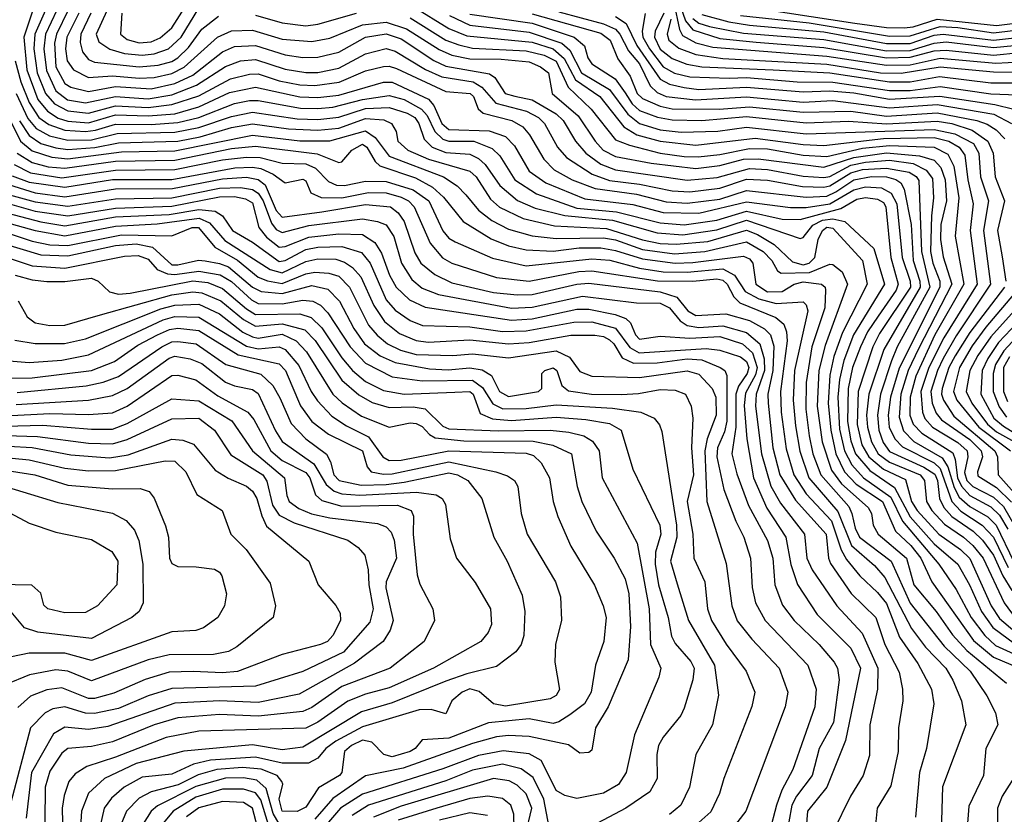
# Model space of a CAD drawing. Extents: x 501367 to 657802, y 482273 to 547541.
# Tile 585 of 656: x 604823 to 608131, y 520004 to 522673. Entities that reach past the tile are written whole.
import ezdxf

# ---------------------------------------------------------------- set-up
doc = ezdxf.new("R2010")
doc.units = 0

msp = doc.modelspace()

# ---------------------------------------------------------------- linework, layer by layer
at = {"layer": '0CON20XD'}
for points in [[(605158, 522795), (605080.5, 522625), (605089.2, 522599.2), (605125.7, 522574.3), (605175, 522560.2), (605235, 522553.7), (605275, 522558.2), (605323.6, 522575), (605365.9, 522614.1), (605425, 522711.7)], [(607023.6, 522773.6), (607059.4, 522669.4), (607085, 522638.8), (607175, 522609.7), (607297.3, 522597.3), (607525, 522580.1), (607735, 522545.3), (607815, 522547), (607895, 522568.5), (607935, 522571.5), (608095, 522554.7), (608183.2, 522563.2)], [(605166.7, 522695), (605161.9, 522625), (605185, 522607.2), (605225, 522595.9), (605265, 522599.3), (605295, 522612.9), (605335, 522645.6), (605404, 522756)], [(604868.1, 522705), (604836.9, 522615), (604847.1, 522505), (604884.7, 522405), (604916.6, 522366.6), (604952.9, 522342.9), (604985, 522332.1), (605055, 522326.8), (605145, 522353.5), (605255, 522350.1), (605345, 522357.5), (605425, 522380.5), (605528.5, 522428.5), (605615, 522447), (605765, 522413.8), (605825, 522411.7), (605895, 522420.3), (606045, 522463.9), (606075, 522463.2), (606196.6, 522406.6), (606214.9, 522384.9), (606240.9, 522325), (606264.9, 522304.9), (606400.1, 522300.1), (606455, 522280.9), (606485, 522250), (606535, 522164.8), (606590.5, 522125), (606721.7, 522071.7), (606883, 522053), (606985, 522025.7), (607105, 522023), (607265, 522061.7), (607412.1, 522042), (607465, 522042.4), (607545.2, 522054.8), (607625, 522102.2), (607665, 522112.2), (607718.2, 522108.2), (607751.1, 522091.1), (607770.2, 522055), (607787.2, 521875), (607814.5, 521795), (607815.3, 521775.3), (607711.2, 521618.8), (607688.8, 521575), (607639.8, 521425), (607636.8, 521313.2), (607652.3, 521245), (607675.3, 521205.3), (607725, 521163.3), (607799.2, 521129.2), (607819.1, 521055), (607838.5, 521025), (607910.4, 520945), (607983.8, 520893.8), (608015, 520863.8), (608087.2, 520705), (608115, 520662.5), (608255, 520542.9)], [(604910.6, 522705), (604874.7, 522625), (604870.6, 522575), (604882, 522495), (604910.1, 522425), (604940.9, 522390.9), (604985, 522367.3), (605055, 522358.9), (605145, 522384.2), (605255, 522378.8), (605335, 522388), (605425, 522417.4), (605531.2, 522475), (605595, 522490.8), (605625, 522491.1), (605695, 522468.3), (605765, 522454.9), (605815, 522451.9), (605896.1, 522463.9), (605985, 522501), (606045, 522515.7), (606065, 522517.1), (606089.1, 522509.1), (606255, 522431.8), (606336.4, 522425), (606347.8, 522415), (606363.8, 522373.8), (606379.8, 522359.8), (606476.9, 522335), (606513.2, 522313.2), (606536.1, 522286.1), (606583.7, 522205), (606618.5, 522168.5), (606678.8, 522135), (606756.2, 522106.2), (606895, 522087.6), (606995, 522062), (607065, 522056.8), (607175, 522070.5), (607265, 522099.1), (607465, 522077.7), (607535, 522080.9), (607564.4, 522095), (607625, 522135.4), (607685, 522147), (607735, 522145.4), (607766.8, 522136.8), (607783.6, 522125), (607793.9, 522103.9), (607817.9, 521985), (607824.6, 521865), (607847.6, 521795), (607848.4, 521775), (607726.4, 521565), (607675.9, 521415), (607668.3, 521345), (607671.8, 521305), (607684.4, 521255), (607706.6, 521215), (607745, 521186.9), (607848.5, 521145), (607862.2, 521125), (607869.7, 521055), (607887.8, 521025), (607929.4, 520979.4), (607993.2, 520935), (608025, 520907.5), (608059.8, 520865), (608130.1, 520715), (608170.3, 520660.3)], [(604948.7, 522705), (604910.5, 522625), (604904.1, 522575.9), (604913.1, 522503.1), (604945, 522434.3), (604984, 522404), (605045, 522394.2), (605145, 522414.8), (605255, 522407.6), (605335, 522421.2), (605416.9, 522453.1), (605515, 522516.2), (605565.3, 522534.7), (605615, 522539.2), (605715, 522507), (605785, 522496.1), (605825, 522496.5), (605895, 522510), (605985, 522558.9), (606055, 522576.5), (606085, 522567.1), (606186.5, 522506.5), (606241.2, 522481.2), (606347.1, 522465), (606376.2, 522446.2), (606423, 522393), (606525.6, 522365.6), (606566, 522345), (606585.9, 522325), (606630, 522245), (606659.9, 522209.9), (606746.2, 522155), (606805, 522132.9), (606905, 522121.4), (607015, 522098.9), (607075, 522095.1), (607175, 522107.4), (607265, 522137.3), (607335, 522133.9), (607453.2, 522113.2), (607525, 522111.1), (607545, 522115.2), (607615, 522158.8), (607655, 522169.8), (607735, 522174.9), (607811.3, 522161.3), (607835, 522147.1), (607843.6, 522133.6), (607852.9, 521895), (607880.1, 521775), (607771.4, 521575), (607752.1, 521527.8), (607714.7, 521415), (607704.7, 521345), (607709.3, 521295), (607723.7, 521253.7), (607745, 521222.9), (607860.6, 521170.6), (607897.2, 521147.2), (607906.6, 521125), (607913.4, 521065), (607927.5, 521035), (607954.8, 521004.8), (608026.5, 520955), (608058.1, 520925), (608094.5, 520874.5), (608125.5, 520805.5), (608156.1, 520756.1)], [(604986.8, 522705), (604946.9, 522625), (604940.5, 522595), (604944.9, 522515), (604975, 522459.5), (604995, 522446.6), (605055, 522431.7), (605145, 522448.8), (605265, 522441.5), (605345, 522459.2), (605405, 522486.9), (605504.9, 522565.1), (605545, 522583), (605615, 522587.1), (605714.8, 522555.2), (605775, 522546.4), (605825, 522546.9), (605895, 522564.6), (605985, 522614.9), (606055, 522625.9), (606105, 522608.7), (606215, 522536.7), (606255, 522517.4), (606402, 522492), (606419.6, 522479.6), (606454.7, 522425), (606486.9, 522416.9), (606545, 522403.8), (606625, 522357.5), (606648.7, 522335), (606690.2, 522265), (606724.9, 522224.9), (606775, 522188.2), (606825, 522169.5), (607065, 522134.3), (607166.2, 522143.8), (607275, 522173), (607335, 522169.9), (607455, 522148.1), (607525, 522143.3), (607545, 522147), (607615, 522184.3), (607665, 522195.3), (607745, 522201.2), (607825, 522190.4), (607868.3, 522168.3), (607890, 522140), (607893, 522075), (607885.7, 522014.3), (607883.3, 521895), (607891.2, 521855), (607913.8, 521795), (607914.4, 521775), (607777.7, 521502.3), (607748.9, 521405), (607741.1, 521345), (607744.6, 521304.6), (607763.6, 521265), (607788.8, 521238.8), (607895, 521185.4), (607915, 521166), (607954.5, 521054.5), (607985, 521022.5), (608056.8, 520975), (608095, 520935.7), (608143.6, 520833.5)], [(606145, 522717.4), (606265, 522644), (606325, 522619.5), (606545, 522597.6), (606615.9, 522575.9), (606652.8, 522542.8), (606690.9, 522470.9), (606772.2, 522415), (606853.2, 522313.2), (606896.3, 522286.3), (606975, 522265.3), (607095, 522252.3), (607294.2, 522275.8), (607455, 522253.8), (607525, 522250.8), (607725, 522274.8), (607895, 522277.3), (607945, 522265.2), (607979, 522245), (607998.3, 522218.3), (608008.1, 522135), (608026.7, 522055), (608015.8, 521965), (608039.1, 521785), (607927.8, 521605), (607877.2, 521505), (607850.8, 521425), (607855.6, 521355.6), (607864.3, 521334.3), (607889.4, 521305), (607975, 521253.2), (608006.6, 521225), (608008.8, 521205), (607997.1, 521152.9), (608005.2, 521125.2), (608025, 521105.3), (608095, 521069.9), (608128.3, 521038.3), (608292.3, 520752.3)], [(606635, 522699.9), (606785, 522659.9), (606825, 522641.8), (606839.6, 522625), (606868.4, 522568.4), (606905, 522524.5), (606941.3, 522451.3), (606965, 522428.3), (606995, 522415.7), (607093.9, 522403.9), (607265, 522414.4), (607455, 522396.5), (607555, 522401.7), (607745, 522377.6), (607905, 522388.6), (608095.7, 522355.7), (608154.7, 522324.7)], [(607020.4, 522730.4), (607040, 522640), (607050.4, 522620.4), (607095, 522595.5), (607151.2, 522581.2), (607535, 522551.3), (607735, 522520.1), (607815, 522522.2), (607915, 522543.9), (608102.2, 522527.8), (608185, 522532.3)], [(607255, 522718.5), (607628.7, 522661.3), (607735, 522646.6), (607793.9, 522646.1), (607825, 522649.4), (607905, 522674.9), (608105, 522653.4), (608265, 522674)], [(605022.6, 522695), (604981.3, 522615), (604977.6, 522575), (604982.5, 522535), (605004.2, 522505), (605055, 522479.3), (605135.3, 522484.7), (605225, 522476.8), (605275, 522479.7), (605335, 522492.3), (605376.2, 522513.8), (605488.4, 522615), (605535, 522636.4), (605605, 522637.9), (605705, 522607.4), (605805, 522600.4), (605865, 522610.9), (605975, 522656), (606055, 522664.7), (606122.9, 522642.8), (606232.8, 522572.8), (606275, 522554), (606335, 522541.5), (606441.1, 522541.1), (606535, 522531.4), (606573.1, 522515), (606599.7, 522495), (606611.9, 522425), (606699.9, 522349.9), (606756.1, 522265), (606783.3, 522235), (606825, 522213.5), (606945, 522191.6), (607095, 522173), (607175, 522183.2), (607255, 522204.9), (607303.5, 522206.5), (607525, 522177.5), (607625, 522210.8), (607735, 522226.5), (607846.5, 522216.5), (607895, 522201.9), (607917.4, 522177.4), (607932.4, 522135), (607937, 522065), (607917.7, 521985), (607916.2, 521935), (607925, 521876.4), (607954.3, 521785), (607842.3, 521567.7), (607808.4, 521495), (607783, 521415), (607777.8, 521337.8), (607792.6, 521292.6), (607826.7, 521256.7), (607922.2, 521202.2), (607941.6, 521171.6), (607962.2, 521102.2), (607979.6, 521069.6), (608015, 521038.6), (608075, 521003.4), (608103.9, 520975), (608162.5, 520852.5)], [(605062.5, 522695), (605028.6, 522625), (605026.5, 522596.5), (605034.8, 522565), (605055, 522539.4), (605075, 522531.1), (605225, 522514.5), (605289.1, 522520.9), (605335, 522533.4), (605355, 522545.4), (605390, 522580), (605435, 522641.2), (605491.3, 522685)], [(605615, 522688.1), (605705, 522662.4), (605785, 522653.2), (605825, 522658.8), (605955, 522695.5)], [(606135, 522679.1), (606254.7, 522604.7), (606298.6, 522588.6), (606345, 522578.2), (606525, 522569), (606585, 522554.4), (606625, 522534.1), (606666.2, 522446.2), (606743.2, 522373.2), (606825, 522270), (606871.5, 522251.5), (606975, 522225.5), (607055, 522213.4), (607102.8, 522212.8), (607175, 522220.3), (607275, 522240.9), (607335, 522239.2), (607455, 522217.8), (607535, 522213.8), (607655, 522242.3), (607745, 522251.2), (607895, 522245.6), (607941.3, 522221.3), (607960.8, 522180.8), (607978.1, 522075), (607965.7, 521945.7), (607994.7, 521785), (607897.8, 521615), (607834.1, 521475.9), (607814.6, 521405), (607813.9, 521345), (607825.1, 521315.1), (607854.3, 521284.3), (607958.1, 521218.1), (607966.2, 521196.2), (607973.1, 521135), (607986.5, 521106.5), (608015, 521075.5), (608085, 521037.5), (608115, 521008.7), (608142.5, 520962.5)], [(606267.1, 522687.1), (606335, 522654.9), (606535, 522631.9), (606644.9, 522594.9), (606671.4, 522571.4), (606711, 522495), (606805, 522439), (606866, 522356), (606905, 522324.5), (606975, 522303.9), (607045, 522295.3), (607169, 522299), (607265, 522312.4), (607465, 522289.5), (607895, 522304.9), (607965, 522290.4), (608027.3, 522257.3), (608045.4, 522225), (608050.8, 522145), (608078, 522065), (608061.1, 521965), (608084.9, 521785), (607968.7, 521611.3), (607925.6, 521535.6), (607906.1, 521495), (607884.2, 521425), (607888, 521385), (607901.8, 521351.8), (607919.6, 521329.6), (608015, 521263.6), (608052.9, 521225), (608057.4, 521205), (608040.5, 521155), (608041.7, 521141.7), (608105, 521101.6), (608155, 521053.3)], [(606335, 522692.1), (606545, 522661.7), (606686.1, 522615), (606721.1, 522585), (606732.3, 522545), (606745, 522525.2), (606824.2, 522474.2), (606857.1, 522427.1), (606880.8, 522390.8), (606905, 522368.2), (606966.2, 522346.2), (607015, 522337), (607115, 522334.5), (607265, 522347.9), (607465, 522327.1), (607607, 522333), (607735, 522323.4), (607905, 522332.3), (607955, 522324.5), (608022.4, 522302.4), (608075.5, 522265.5), (608093.6, 522225), (608100.5, 522145), (608131.3, 522065), (608108.3, 521965), (608123.5, 521876.5), (608135.4, 521795)], [(606545, 522693.5), (606775, 522628.3), (606807.1, 522605), (606832.1, 522542.1), (606873.9, 522483.9), (606897.7, 522425), (606915, 522408.4), (606975, 522382.4), (607015, 522373.8), (607173.1, 522373.1), (607275, 522381.1), (607455, 522362.4), (607615, 522365.6), (607735, 522349.4), (607905, 522360.4), (608038, 522335), (608072.7, 522322.7), (608103.1, 522303.1), (608132.6, 522272.6)], [(606824.5, 522684.4), (606860.1, 522660.1), (606896.2, 522586.2), (606975, 522474.1), (607006.5, 522456.5), (607055, 522445.1), (607105, 522439.4), (607265, 522446.7), (607455, 522430.6), (607545, 522434.3), (607625, 522427.2), (607745, 522406.1), (607913.8, 522416.2), (608098.6, 522388.6), (608163.3, 522373.3)], [(606924.2, 522694.2), (606914.2, 522635), (606916.7, 522615), (606939.3, 522575), (606985.4, 522515.3), (607023.5, 522493.5), (607075, 522481.4), (607206.5, 522476.5), (607265, 522478.6), (607435, 522464.4), (607555, 522463.4), (607745, 522435.1), (607815, 522435.2), (607915, 522448.6), (608085.7, 522424.3), (608175, 522420.6)], [(606987.3, 522695), (606958.2, 522635), (606955.5, 522615), (606975, 522574.6), (607015, 522543.5), (607064.4, 522524.4), (607114.7, 522514.7), (607354.5, 522504.5), (607545, 522494.3), (607745, 522464.5), (607815, 522465.1), (607912.6, 522482.6), (608085, 522461.5), (608175, 522461.2)], [(607010.1, 522675), (606998.2, 522625), (607004.3, 522605), (607037.5, 522577.5), (607095, 522556.8), (607185, 522543.1), (607535, 522523.5), (607715, 522495.3), (607784, 522494), (607915, 522514.5), (608095, 522497.9), (608195, 522496.7)], [(607085, 522677.3), (607105, 522661.4), (607140.4, 522650.4), (607255, 522628.1), (607525, 522607.2), (607735, 522569.1), (607815, 522570.1), (607895, 522594.9), (607935, 522598.9), (608095, 522579.8), (608222.7, 522592.7)], [(607115, 522691.2), (607205.7, 522665.7), (607274.4, 522654.4), (607525, 522632.1), (607735, 522593.4), (607815, 522593.9), (607895, 522621.4), (607925, 522625.2), (608095, 522604.3), (608255, 522622.4)], [(607245, 522687.5), (607475, 522662.7), (607745, 522618.1), (607815, 522618.9), (607915, 522650), (607975, 522647.1), (608095, 522628.9), (608255, 522647.8)], [(604808.7, 522535), (604827.8, 522465), (604855.2, 522395.2), (604887.7, 522345), (604921, 522321), (604975, 522301.9), (605045, 522297.7), (605077.7, 522302.3), (605145, 522322.2), (605265, 522321), (605355, 522327.6), (605425, 522344.4), (605545, 522391.8), (605595, 522401.5), (605625, 522402.4), (605766.4, 522376.4), (605825.1, 522374.9), (605875, 522379.2), (605974.9, 522404.9), (606065, 522418.9), (606115, 522404.9), (606173.1, 522373.1), (606191.9, 522351.9), (606217.9, 522297.9), (606245, 522272.1), (606265, 522264.9), (606348.9, 522265), (606410.8, 522240.8), (606436.4, 522216.4), (606486.6, 522135), (606558.9, 522088.9), (606695, 522040.8), (606827.9, 522027.9), (606975, 521990.7), (607055, 521984.4), (607165, 522000.2), (607265, 522030.3), (607385, 522003), (607445, 522002), (607581.3, 522038.7), (607635, 522070.7), (607665, 522075.6), (607705, 522070.2), (607725, 522058.8), (607732.3, 522045), (607749.2, 521875), (607774.2, 521785), (607767.3, 521765), (607707.1, 521677.1), (607671.7, 521625), (607648.1, 521575), (607621.1, 521505), (607606.7, 521435), (607604, 521324), (607615, 521259.1), (607630.9, 521215), (607678.9, 521158.9), (607762, 521102), (607815, 521003.5), (607895, 520912.8), (607974.2, 520845), (608013.9, 520775), (608053.8, 520685), (608091.9, 520631.9), (608263.8, 520505)], [(604755.8, 522405.8), (604826.3, 522265), (604865, 522232.9), (604931.5, 522211.5), (604985, 522206.5), (605165, 522229.7), (605345, 522233.2), (605605, 522285.3), (605765, 522266.9), (605865, 522266.3), (605985, 522300.2), (606017.7, 522277.7), (606064.6, 522214.6), (606247.4, 522145), (606293.2, 522115), (606321.5, 522085), (606364.1, 522034.1), (606409.1, 521999.1), (606465, 521970), (606545, 521947.1), (606625, 521938.4), (606785, 521940.8), (606825, 521933.7), (606915, 521901.9), (607022.6, 521887.4), (607125, 521894.6), (607265, 521927.1), (607320.8, 521895), (607349.7, 521865), (607369.5, 521829.5), (607381.8, 521821.8), (607476.1, 521823.9), (607545, 521852.5), (607555, 521850.7), (607586.1, 521826.1), (607604.1, 521785), (607528.8, 521578.8), (607507.7, 521495), (607502.6, 521375), (607519.2, 521255), (607550.2, 521160.2), (607583.8, 521113.8), (607673.2, 521035), (607685.2, 521015), (607690.6, 520975), (607707.1, 520945), (607802.3, 520865), (607826.4, 520775), (607901.7, 520685), (607956.7, 520606.7), (608004.8, 520555), (608138.1, 520445)], [(604812, 522425), (604851, 522341), (604878.3, 522308.3), (604923.4, 522283.4), (604985, 522268.7), (605065, 522270.2), (605150.8, 522290.8), (605345, 522295.1), (605425, 522311.4), (605535, 522348.2), (605605, 522362.2), (605755, 522340.6), (605825, 522338.5), (605895, 522345.6), (605985, 522374.9), (606065, 522378.3), (606125, 522359.8), (606150.3, 522345), (606163.7, 522325), (606181.8, 522271.8), (606209.1, 522245), (606255, 522227.5), (606335, 522221.5), (606365, 522206.8), (606386.9, 522186.9), (606436.5, 522116.5), (606496.1, 522066.1), (606555, 522040.4), (606654.4, 522015.6), (606815, 521999.8), (606965, 521957.2), (607050.6, 521950.6), (607165, 521967.3), (607265, 521999.5), (607445, 521938.2), (607455, 521941.2), (607487.4, 521982.7), (607520.4, 521999.6), (607554.9, 522004.9), (607595.1, 521995.1), (607692.8, 521905), (607728, 521785), (607624.6, 521615.3), (607591.7, 521528.3), (607577.7, 521465), (607572.1, 521405), (607577.7, 521297.7), (607593.5, 521225), (607618.2, 521178.2), (607657.4, 521135), (607749.9, 521069.9), (607788.6, 520988.6), (607910.7, 520845), (607968.9, 520758.9), (608019.8, 520665), (608065.1, 520605), (608101.6, 520571.6), (608175, 520537.3)], [(604823.2, 522333.2), (604855, 522284), (604895, 522257.5), (604945, 522242.6), (604985, 522237.7), (605076.1, 522243.9), (605155, 522259.8), (605355, 522265.5), (605429.7, 522280.3), (605535, 522311.3), (605605, 522323), (605726.8, 522306.8), (605825, 522302.2), (605895, 522308.9), (605985, 522341.6), (606047.1, 522337), (606072, 522325), (606087.6, 522297.6), (606093.3, 522265), (606126.8, 522235), (606196.5, 522205), (606335, 522164.2), (606356.7, 522145), (606405, 522070.4), (606435, 522044), (606514.6, 522005), (606619.4, 521980.6), (606795, 521972.5), (606915, 521934), (606975, 521922.1), (607029.1, 521919.1), (607135, 521928), (607265, 521966), (607302.2, 521952.2), (607357.9, 521917.9), (607419.6, 521859.6), (607455, 521849.5), (607475.7, 521855), (607494.1, 521875), (607505.3, 521935), (607520.4, 521965), (607535, 521976.3), (607555, 521973.3), (607654.5, 521865), (607670, 521785), (607587.2, 521622.8), (607558, 521542), (607545, 521479.2), (607539.5, 521385), (607548, 521295), (607564.6, 521215), (607594.3, 521155), (607633.4, 521113.4), (607721.8, 521055), (607765.2, 520955.2), (607816.7, 520906.7), (607850.3, 520865), (607887.4, 520785), (608027.6, 520587.6), (608095, 520532.5), (608181.7, 520495)], [(604814.7, 522224.7), (604865, 522194), (604918.9, 522178.9), (604975, 522174.1), (605145, 522197.9), (605345, 522201.9), (605535, 522240.6), (605615, 522248.4), (605823.2, 522223.2), (605895, 522193.6), (605905, 522195.7), (605938.8, 522235), (605975, 522254.8), (605989.2, 522245), (606017, 522197), (606033, 522183), (606152.5, 522142.5), (606210.6, 522110.6), (606247, 522077), (606313.6, 521995), (606406.8, 521936.8), (606465, 521913.4), (606525, 521900.1), (606615, 521896.2), (606703, 521907), (606775, 521906.7), (606825, 521897.9), (606915, 521869.8), (607025, 521855.7), (607085, 521857.5), (607255, 521879.3), (607275, 521869.6), (607286.3, 521855), (607296.2, 521785), (607335, 521759.7), (607385, 521760.4), (607425.5, 521784.5), (607455, 521792.9), (607516.2, 521785), (607528.6, 521775), (607530.7, 521765), (607527.9, 521705), (607484.3, 521575), (607465.1, 521455.1), (607464.5, 521365), (607475.4, 521275.4), (607488, 521215), (607514.5, 521144.5), (607608.1, 521038.1), (607619, 521015), (607629.4, 520965), (607644.9, 520935), (607751.3, 520855), (607815, 520713.1), (607928.8, 520568.8), (608016.2, 520485), (608071.8, 520401.8), (608101.6, 520345), (608109.4, 520305), (608068.8, 520225), (608061.4, 520135), (608011.8, 520031.8), (608004.7, 519945)], [(604805, 522186.8), (604859.3, 522159.3), (604965, 522142.2), (605145, 522168.1), (605345, 522170), (605505, 522202.3), (605585, 522211.9), (605630.7, 522210.7), (605705, 522191.6), (605785, 522189.1), (605817.2, 522175), (605860.3, 522130.3), (605887.2, 522117.2), (605915, 522116.6), (605985, 522131), (606055, 522130.2), (606145, 522101.7), (606197.9, 522065), (606245, 521963.7), (606265, 521939.6), (606286.7, 521926.7), (606412.1, 521872.1), (606525, 521846.7), (606745, 521870.6), (606805.6, 521865.6), (606905, 521838.4), (606985, 521826.4), (607065, 521825.1), (607185, 521836.5), (607224.9, 521814.9), (607260.2, 521760.2), (607305.7, 521735.7), (607365, 521720.5), (607455, 521725.7), (607465.6, 521715.6), (607470.9, 521695), (607426.6, 521495), (607422, 521395), (607429.5, 521309.5), (607444, 521224), (607473.9, 521135), (607571.8, 521021.8), (607617.7, 520907.7), (607695, 520840.4), (607729.2, 520799.2), (607818.6, 520628.6), (607865.6, 520565.6), (607934, 520495), (607957.6, 520455), (607986.5, 520385), (608001.4, 520305), (607923.3, 520096.7), (607918.8, 519945)], [(604798.5, 522148.5), (604855, 522127.1), (604975, 522110.5), (605135, 522137), (605335, 522137.1), (605545.6, 522175.6), (605605, 522178.1), (605633.3, 522173.3), (605674.9, 522154.9), (605715, 522125.8), (605775, 522138.2), (605785, 522131.9), (605801.9, 522091.9), (605835.9, 522075.9), (605905, 522075.5), (605995, 522092.5), (606055, 522092), (606105, 522077.6), (606129.2, 522065), (606149, 522045), (606202.4, 521922.4), (606243.8, 521873.8), (606275.4, 521855.4), (606425, 521807), (606535, 521795.6), (606702, 521828), (606745, 521830.1), (606966.1, 521796.1), (607085, 521794.9), (607165, 521803), (607185, 521798.6), (607199.8, 521785), (607221.9, 521741.9), (607242.6, 521722.6), (607363.4, 521673.4), (607390.3, 521650.3), (607399.7, 521625), (607401.2, 521595), (607379.2, 521425), (607381.5, 521355), (607398.2, 521231.8), (607423.3, 521145), (607465, 521080.6), (607550.4, 520990.4), (607582.9, 520892.9), (607600.6, 520860.6), (607645, 520805.7), (607705, 520749.2), (607735, 520712.3), (607779.3, 520599.3), (607840.4, 520510.4), (607886.7, 520425), (607894.2, 520375.8), (607869.3, 520225), (607845.6, 520145), (607833, 519995)], [(604767.7, 522125), (604875, 522092), (604975, 522078.5), (605145, 522104.8), (605336.5, 522106.5), (605505, 522139.1), (605585, 522144), (605625, 522136.2), (605648.1, 522118.1), (605685, 522032.2), (605705, 522010.4), (605837.8, 522027.8), (605985, 522052.2), (606068.6, 522045), (606094.7, 522024.7), (606115, 521995.3), (606150.5, 521890.5), (606171, 521855), (606217.8, 521817.8), (606275, 521789.7), (606415, 521756.9), (606495, 521749.3), (606545, 521750.5), (606695, 521784.7), (606735, 521787.9), (606975, 521759.4), (607031, 521741), (607067.6, 521695), (607095, 521680), (607194.9, 521684.9), (607275, 521663.3), (607325.4, 521635.4), (607344.9, 521614.9), (607356.9, 521576.9), (607353.1, 521495), (607336.9, 521415), (607337.5, 521385), (607353.2, 521235), (607376.9, 521145), (607429, 521059), (607532.5, 520945), (607540, 520865), (607547.2, 520847.2), (607616.2, 520746.2), (607699, 520665), (607729, 520575), (607777.8, 520482.2), (607789, 520425), (607789.7, 520385), (607775.3, 520295.3), (607774.3, 520215), (607749.5, 520100.5), (607704.1, 520025), (607695.3, 519935)], [(604765, 522092.2), (604875, 522061.7), (604985, 522046.5), (605145, 522071.6), (605335, 522075.4), (605495, 522107.6), (605565, 522110.1), (605605, 522102.5), (605625, 522090.7), (605641.6, 522065), (605669.5, 521989.5), (605685, 521969.1), (605705, 521958.9), (605795, 521982.5), (605975, 522004.7), (606025, 521996), (606054.4, 521984.4), (606080.6, 521945), (606106, 521855), (606140.6, 521800.6), (606175, 521771.3), (606230.3, 521750.3), (606475, 521704.9), (606545, 521708.2), (606714.4, 521744.4), (606895, 521722.1), (606975, 521721.1), (607006, 521706), (607041.5, 521661.5), (607065.7, 521645.7), (607105, 521639.5), (607185, 521644.6), (607265, 521623.1), (607309.4, 521585), (607324.3, 521534.3), (607325.4, 521494.6), (607297.1, 521415), (607294.9, 521374.9), (607315.3, 521215), (607347, 521106.9), (607379.5, 521049.5), (607459.5, 520945), (607468, 520865), (607485.4, 520825.4), (607567.8, 520705), (607653.1, 520613.1), (607705.8, 520495), (607704.8, 520424.8), (607679.6, 520305), (607678.3, 520201.7), (607656.9, 520135), (607613.8, 520065), (607555, 519944)], [(604725, 522072.5), (604875, 522030.5), (604985, 522014.4), (605145, 522040.7), (605335, 522046.7), (605495, 522077.9), (605545, 522079.1), (605582, 522072), (605605, 522057.7), (605626.6, 521975), (605652.5, 521942.5), (605695, 521909.2), (605715, 521911), (605795, 521943.1), (605895, 521953.7), (605975, 521951.9), (606016, 521925), (606039.1, 521889.1), (606066, 521815), (606087.9, 521775), (606132.5, 521732.5), (606185, 521707.7), (606475, 521664.1), (606545, 521669.1), (606695, 521700.7), (606735, 521700.5), (606823.6, 521683.6), (606859.8, 521669.8), (606875.6, 521655.6), (606891.5, 521615), (606905, 521600.6), (606975, 521610.7), (607074.1, 521604.1), (607175, 521608.7), (607251.7, 521585), (607284.7, 521554.7), (607301.1, 521505), (607295, 521480.6), (607261.2, 521418.8), (607257.3, 521377.3), (607265.9, 521265), (607288, 521135), (607332.9, 521032.9), (607397.2, 520935), (607413.8, 520843.8), (607436.4, 520776.4), (607502, 520675), (607615, 520562.4), (607648.1, 520495), (607597.8, 520252.2), (607534.4, 520095), (607470, 520015), (607459.8, 519889.8)], [(604635.8, 522005.8), (604865, 521929.2), (604925, 521917.6), (604985, 521914.8), (605165, 521950.8), (605335, 521947.5), (605402.7, 521975), (605423.6, 521975), (605478.9, 521908.9), (605555, 521866), (605625, 521808.5), (605656, 521796), (605705, 521787.1), (605785, 521820.2), (605815, 521825.3), (605861.8, 521821.8), (605895, 521811.8), (605930.9, 521775), (605995, 521647.8), (606023.7, 521613.7), (606058.7, 521585), (606103, 521563), (606155, 521548.8), (606278, 521545), (606345, 521550.9), (606465, 521537.6), (606625, 521560.7), (606670, 521540), (606705, 521491.3), (606745, 521475.5), (606905, 521471.6), (607065, 521493.6), (607105, 521483.2), (607149.6, 521435), (607161.5, 521405), (607162.8, 521345), (607133, 521265), (607124.9, 521225), (607131.1, 521055), (607196.6, 520846.6), (607216, 520705), (607233.8, 520653.8), (607282.6, 520592.6), (607375, 520495.4), (607403.8, 520415), (607394.7, 520365), (607262.9, 520015), (607208.5, 519945)], [(604705, 522012.5), (604875, 521964.7), (604975, 521947.6), (605145, 521980.1), (605285, 521987.9), (605426.8, 522006.8), (605461.1, 521991.1), (605512.1, 521932.1), (605664.6, 521834.6), (605705, 521823.5), (605785, 521860.7), (605825, 521869.6), (605885, 521868.4), (605915, 521859.3), (605941.1, 521841.1), (605969.6, 521809.6), (606013, 521713), (606049.1, 521659.1), (606099, 521619), (606155.3, 521595.3), (606195, 521590.4), (606335, 521597.6), (606465, 521584.4), (606535, 521589.6), (606675, 521613.2), (606755, 521614.2), (606785, 521608.7), (606805, 521598), (606819.1, 521585), (606847.3, 521537.3), (606885, 521519.8), (606965, 521520.8), (607065, 521534), (607115, 521530.6), (607176.7, 521505), (607191.6, 521495), (607198.6, 521478.6), (607199.3, 521325), (607191, 521289), (607167.5, 521235), (607164.9, 521205.1), (607188.5, 521095), (607228.6, 520988.6), (607256.4, 520935), (607278.4, 520865), (607284, 520766), (607295.2, 520715), (607327.1, 520655), (607470.3, 520505), (607499, 520425), (607494.3, 520365), (607420.7, 520155), (607383, 520085), (607365.4, 520034.6), (607342.5, 519945)], [(604735.7, 522035.7), (604895, 521994.1), (604975, 521981.1), (605145, 522010.8), (605325, 522019.1), (605425, 522035.5), (605480.4, 522030.4), (605504.7, 522015), (605538.3, 521965), (605605, 521925.9), (605695, 521861.6), (605715, 521864.5), (605785, 521900.9), (605825, 521909.6), (605905, 521911.3), (605971.2, 521891.2), (606000.9, 521855), (606055, 521732), (606085, 521698.1), (606135, 521663.5), (606176.7, 521646.7), (606335, 521642.2), (606445, 521626.5), (606525, 521628.2), (606685, 521657.8), (606745, 521658.6), (606825, 521636.9), (606872.8, 521572.8), (606903.9, 521553.9), (607129.1, 521569.1), (607175, 521563.8), (607245, 521541.2), (607265, 521524.8), (607272.9, 521505), (607267.4, 521485), (607237.6, 521442.4), (607229.4, 521415), (607228.5, 521305), (607216.1, 521215), (607232.5, 521147.5), (607271.3, 521041.3), (607335, 520923.5), (607353.5, 520865), (607360, 520775), (607386.3, 520706.3), (607425, 520655.3), (607509.2, 520575), (607559.6, 520515), (607571, 520495), (607575.8, 520455.8), (607557.5, 520312.5), (607508.7, 520225), (607485.8, 520135), (607432.5, 520065), (607417.2, 520035), (607397.2, 519922.8)], [(604670.5, 521950.5), (604895, 521883.3), (604985, 521879.8), (605145, 521915.4), (605215, 521920.6), (605269.6, 521909.7), (605335, 521850.3), (605355, 521849.6), (605424.2, 521865.8), (605446.2, 521863.8), (605495, 521854.9), (605525, 521842.7), (605605, 521774.9), (605635, 521759.8), (605705, 521753.1), (605805, 521780.7), (605858, 521768), (605897.4, 521727.4), (605946.3, 521636.3), (605981.3, 521585), (606034.7, 521544.7), (606085, 521521.5), (606200.5, 521500.5), (606262.3, 521497.7), (606335, 521504.3), (606377.2, 521497.2), (606408.1, 521478.1), (606435, 521424.8), (606465, 521408.2), (606565.8, 521425), (606577.5, 521435), (606577.5, 521485), (606587.1, 521495), (606615, 521503.6), (606627.5, 521495), (606644.2, 521444.2), (606667, 521427), (606744, 521416), (606844.4, 521414.4), (606902.5, 521417.5), (606975, 521431), (607025, 521429), (607060, 521415), (607078.6, 521375), (607084.7, 521335), (607080.1, 521235), (607086.3, 521145), (607065.1, 521055), (607084.6, 520945), (607087.5, 520865), (607124.8, 520785), (607133.5, 520695), (607147.6, 520655), (607196, 520576), (607263.6, 520485), (607292.9, 520415), (607283.1, 520366.9), (607188.4, 520125), (607173.9, 520073.9), (607145, 520012.5), (607075, 519949.8)], [(604785, 521873.5), (604865, 521846.2), (604975, 521839.1), (605175, 521879.1), (605221.7, 521881.7), (605255, 521868.5), (605284.7, 521834.7), (605319.5, 521819.5), (605345, 521817.2), (605425, 521828.7), (605496.3, 521816.3), (605535, 521794), (605602.5, 521732.5), (605625, 521720.3), (605705, 521719.4), (605775, 521731.2), (605807.7, 521727.7), (605834, 521714), (605859, 521689), (605933.2, 521575), (605985, 521519.1), (606075, 521473.2), (606175, 521460.4), (606345, 521462.3), (606377.7, 521437.7), (606412.9, 521382.9), (606446.6, 521366.6), (606525, 521367.4), (606625, 521379.7), (606815, 521368.9), (606910, 521355), (606954.5, 521335), (606972.9, 521312.9), (606980.6, 521290.6), (607029.5, 520975), (607031, 520935), (607010, 520855), (607032.1, 520777.9), (607070, 520655), (607156.8, 520505), (607170.5, 520405), (607150.2, 520305), (607094.6, 520205), (607073.2, 520095), (607044.7, 520035), (607006.3, 520003.7)], [(604808.5, 521815), (604865, 521799.5), (604915, 521793.8), (604975, 521794.3), (605065, 521805.4), (605087.1, 521795), (605125, 521759.5), (605155, 521751.7), (605195, 521754.7), (605405, 521795.7), (605455, 521790.2), (605505, 521770.8), (605585, 521701.8), (605615, 521683.2), (605765, 521685.6), (605802.8, 521672.8), (605838.5, 521638.5), (605905, 521537.5), (605941.8, 521495), (605985, 521458.4), (606045, 521427.7), (606115, 521416), (606285, 521422.6), (606335, 521424.1), (606346.5, 521415), (606370.7, 521350.7), (606412.1, 521332.1), (606475, 521326.8), (606625, 521338.6), (606725, 521330.7), (606805, 521317), (606843.8, 521295), (606883.5, 521163.5), (606974, 520975), (606976.8, 520945), (606959.7, 520885), (606957.7, 520845), (606969, 520775), (607001.6, 520665), (607012.8, 520602.8), (607025, 520577.9), (607077.6, 520517.6), (607088.7, 520495), (607084, 520456), (607055, 520361.2), (607043.9, 520336.1), (606985, 520263.6), (606969.5, 520235), (606963.4, 520205), (606965.3, 520125), (606940.3, 520079.7), (606860, 520025), (606705, 519943.7)], [(608131.2, 521775), (608015, 521623.2), (607965.3, 521544.7), (607944.9, 521504.9), (607922.5, 521435), (607920, 521415), (607926.4, 521395), (607961.5, 521341.5), (608099.4, 521225), (608108.3, 521205), (608110.1, 521145), (608216.6, 521025)], [(604818.8, 521728.8), (604848.7, 521675), (604875, 521655.2), (604925, 521645.8), (604975, 521647.7), (605095, 521681.8), (605335, 521749.5), (605405, 521759.2), (605435, 521756.4), (605498.8, 521728.8), (605575, 521666.4), (605615, 521643.9), (605705, 521652), (605781.1, 521631.1), (605815.8, 521595.8), (605905, 521462.6), (605962.9, 521412.9), (606007.8, 521387.8), (606065, 521370.6), (606145, 521373.2), (606185, 521366.8), (606245, 521308.3), (606265, 521298.8), (606431.9, 521291.9), (606605, 521294.7), (606668, 521288), (606717.9, 521275), (606747.1, 521257.1), (606769.6, 521225), (606779.5, 521135), (606898.1, 520915), (606937.4, 520695), (606942.6, 520575), (606976.9, 520495), (606970, 520465), (606888.5, 520271.5), (606860.8, 520145), (606835, 520104.7), (606784.5, 520075.5), (606695, 520056.9), (606655, 520067.6), (606625, 520084.1), (606600.7, 520135), (606574.9, 520184.9), (606535, 520207.4), (606447.3, 520217.3), (606365, 520202.4), (606245, 520157.1), (605975, 520072.2), (605901.6, 520025), (605815, 519924.4)], [(608174.2, 521765), (608069.3, 521640.7), (608022.6, 521577.4), (607980.2, 521505), (607959.9, 521425), (607970.8, 521395), (608045.3, 521305), (608151.5, 521225)], [(604806.8, 521596.8), (604875, 521585.8), (604973.8, 521586.2), (605045, 521601.2), (605297.4, 521702.6), (605345, 521714.5), (605425, 521717.6), (605495, 521685.1), (605573.5, 521623.5), (605605, 521607.6), (605625, 521604), (605705, 521616.6), (605751.6, 521595), (605787.4, 521557.4), (605875.7, 521415.7), (605906.5, 521386.5), (605972.1, 521342.1), (606065, 521305.2), (606135, 521319.6), (606155, 521316.9), (606175, 521307.4), (606200.1, 521280.1), (606219.4, 521269.4), (606315, 521259.2), (606548.1, 521258.1), (606614, 521244), (606677.1, 521215), (606695.7, 521105), (606712.2, 521055), (606760.3, 520955), (606820.8, 520865), (606856.9, 520795), (606869.5, 520745), (606874.8, 520634.8), (606867.2, 520522.7), (606800.3, 520365), (606757.1, 520295), (606745, 520220), (606735, 520211.9), (606705, 520209.4), (606667.2, 520237.2), (606535, 520266.1), (606465, 520269.5), (606425, 520265.1), (606345, 520242.5), (606111.1, 520158.9), (605985, 520134), (605875, 520057.2), (605815, 519988)], [(604775, 521528.2), (604855, 521522.1), (604965, 521529.6), (605055, 521547.3), (605305, 521665.7), (605345, 521676.7), (605425, 521674.7), (605585, 521577), (605625, 521567.8), (605695, 521574.4), (605715, 521565.4), (605761.6, 521511.6), (605802.4, 521425), (605823.5, 521393.5), (605871.9, 521341.9), (605920.8, 521309.2), (605995, 521272.4), (606043.7, 521205), (606065, 521193), (606105, 521193.7), (606265, 521224.9), (606525, 521217.4), (606549.6, 521209.6), (606575.2, 521185.2), (606603, 521135), (606615.8, 521055), (606631.4, 521005), (606675.3, 520905), (606754, 520774), (606783.5, 520705), (606793.7, 520665), (606785.9, 520585), (606757.7, 520505), (606743.3, 520415), (606720.7, 520375), (606671.8, 520338.2), (606635, 520314.8), (606615, 520309.8), (606534.9, 520324.9), (606398.6, 520311.4), (606265, 520260.3), (606175.5, 520254.5), (606152.1, 520225), (606134.7, 520215), (606075, 520197.9), (606047.1, 520205), (606006.5, 520246.5), (605975, 520253.5), (605938, 520235), (605914.4, 520215), (605905.7, 520145), (605898.1, 520135), (605826.8, 520093.2), (605785, 520028.4), (605755, 520013.3), (605704.9, 520015), (605694.6, 520055), (605707.3, 520105), (605704.1, 520115), (605688.6, 520135), (605635, 520156), (605571.4, 520161.4), (605485.4, 520154.6), (605422.9, 520137.2), (605356.3, 520103.7), (605265, 520079.7), (605225, 520058.3), (605182.7, 520015), (605157.9, 519955)], [(608165, 521696.5), (608085, 521608.6), (608041.5, 521545), (608014.5, 521495), (608002.5, 521425), (608021.8, 521385), (608073.9, 521315), (608105, 521289.3), (608164.9, 521255)], [(608175, 521656.2), (608111.4, 521588.6), (608075.2, 521534.8), (608055.9, 521495), (608051.5, 521415), (608096, 521335), (608127.6, 521307.6), (608183.6, 521273.6)], [(604785, 521468.8), (604865, 521470.2), (605065, 521494.9), (605142.1, 521525), (605220.4, 521579.6), (605286.1, 521615), (605327.1, 521632.9), (605355, 521636.9), (605425, 521629.8), (605557.3, 521547.3), (605695, 521517), (605716, 521495), (605737.8, 521445), (605766.7, 521376.8), (605805, 521324), (605861, 521281), (605974.7, 521225), (605991.1, 521171.1), (606004.4, 521155), (606045, 521146.9), (606075, 521148.2), (606265, 521188.2), (606423.3, 521155), (606461.7, 521141.7), (606485.6, 521125), (606496.2, 521105), (606507.6, 521015), (606528.2, 520945), (606623.3, 520785), (606640.4, 520735), (606643.1, 520656.9), (606623.3, 520575), (606620.9, 520515), (606636.9, 520423.1), (606625, 520403.1), (606605, 520392.2), (606455, 520367.7), (606415, 520375.5), (606366.3, 520416.3), (606335, 520426), (606310, 520415), (606274.6, 520385), (606255, 520341.4), (606206.1, 520356.1), (606165.5, 520355.5), (605975, 520298), (605885, 520250), (605851.9, 520225), (605825, 520193.1), (605793.9, 520176.1), (605705, 520176.4), (605615, 520196.6), (605464.1, 520185.9), (605406.8, 520173.2), (605335, 520139.6), (605235, 520129.3), (605174.2, 520095), (605131.4, 520058.6), (605107.7, 520025), (605089, 519945)], [(608185, 521621.5), (608129, 521561), (608101.5, 521515), (608093.6, 521485), (608093.7, 521425), (608113.3, 521373.3), (608138.7, 521338.7)], [(604815, 521421), (605046.2, 521443.8), (605103.9, 521456.1), (605155, 521474.9), (605301.1, 521575), (605335, 521590.8), (605355, 521592.5), (605415.7, 521584.3), (605515.5, 521515.5), (605633.1, 521483.1), (605673.7, 521445), (605697.1, 521402.9), (605735, 521316.8), (605784.3, 521265), (605854.2, 521214.1), (605867.8, 521187.8), (605878.4, 521145), (605896.5, 521125), (605970, 521110), (606055, 521112.3), (606115, 521119.5), (606265, 521151.8), (606294.3, 521144.3), (606328.7, 521125), (606375.3, 521065), (606415.7, 520935.7), (606461.3, 520855), (606510.8, 520740.8), (606520.3, 520685), (606517.4, 520605), (606507.6, 520575), (606489.7, 520550.3), (606425, 520500.4), (606325, 520476.5), (606255, 520452), (606075, 520378.4), (605971.4, 520348.6), (605775, 520229.4), (605705, 520220.7), (605605, 520238.2), (605375, 520216.3), (605215, 520174.9), (605108.4, 520125), (605055, 520075.3), (605030.6, 520015), (605027, 519945)], [(604811.2, 521381.2), (605055, 521395.6), (605135, 521411), (605185, 521435.1), (605325, 521536.2), (605345, 521542.7), (605396.3, 521533.7), (605435, 521518), (605515, 521455.8), (605545, 521443.5), (605605, 521431.4), (605625, 521418.3), (605682.6, 521292.6), (605705, 521257), (605812, 521182), (605852.6, 521112.6), (605879.7, 521089.7), (605905, 521080.3), (605965.9, 521075.9), (606156.5, 521086.5), (606222.9, 521077.1), (606242.7, 521065), (606253.5, 521045), (606269.1, 520929.1), (606290.8, 520865), (606353.3, 520783.3), (606404.6, 520695), (606407.8, 520642.2), (606396.7, 520615), (606372.5, 520585), (606213.8, 520495), (606065, 520428.8), (605985, 520407.8), (605925.7, 520384.3), (605825, 520313.4), (605785, 520293.7), (605425, 520283.2), (605315, 520262.3), (605145, 520195.7), (605048.5, 520165), (605009.3, 520140.7), (604988.1, 520115), (604972.3, 520067.7), (604966.4, 520025), (604973.6, 519685)], [(608148.6, 521541.4), (608127.7, 521505), (608127.6, 521425), (608141.3, 521391.3)], [(604775, 521342.8), (604925, 521350.2), (605055, 521347.5), (605135, 521353.1), (605185, 521375.1), (605335, 521478.4), (605355, 521479.6), (605415, 521463.7), (605489.4, 521409.4), (605590.2, 521355), (605610.1, 521330.1), (605667, 521225), (605705, 521193.2), (605785, 521152.9), (605797.7, 521135), (605817.3, 521077.3), (605838, 521058), (605905, 521039.1), (606092.7, 521042.7), (606138.5, 521025), (606145.8, 521005.8), (606144.8, 520944.8), (606159.1, 520809.1), (606167, 520777), (606210.9, 520695), (606217.3, 520655), (606182.1, 520585), (606068.2, 520495), (605905, 520433.1), (605805, 520363.5), (605775, 520349.6), (605625, 520333.7), (605495, 520339.2), (605355, 520328.7), (605275, 520304.6), (605135, 520247.6), (605065, 520232.6), (604985, 520225.6), (604965, 520209.5), (604925, 520148.8), (604908.5, 520095), (604907, 519865)], [(604775, 521307.7), (604901.2, 521311.2), (605065, 521298), (605135, 521298.5), (605185, 521317.1), (605335, 521399.8), (605425, 521393.4), (605536.1, 521326.1), (605605.2, 521225), (605713, 521135), (605720.3, 521075), (605728.4, 521055), (605761.3, 521031.3), (605803.6, 521013.6), (605865, 521000.5), (606025, 520981.3), (606055, 520970), (606071.7, 520951.7), (606081.1, 520925), (606088.8, 520865), (606055, 520785.5), (606053.4, 520765), (606077.8, 520655), (606067.4, 520622.6), (606044.1, 520585), (605948.4, 520511.6), (605762.3, 520407.7), (605625, 520379.5), (605495, 520386), (605345, 520377.4), (605119.5, 520299.5), (605055, 520289.6), (604975, 520296.6), (604937.2, 520275), (604863.5, 520145), (604845, 519990.8)], [(604705, 521278.6), (604883.3, 521273.3), (605055, 521251.4), (605135, 521249.2), (605185, 521262.7), (605335, 521332.8), (605425, 521334.8), (605477.8, 521295), (605532.2, 521212.2), (605640.3, 521145), (605653.6, 521123.6), (605673, 521043), (605695, 521008.6), (605745, 520982.9), (605925.6, 520925), (605960.1, 520900.1), (605982.3, 520875), (605994.3, 520825), (605995.7, 520775), (606010.3, 520695), (605999.8, 520650.2), (605911.6, 520548.4), (605775, 520483.8), (605615, 520434.2), (605335, 520426.8), (605255, 520401.7), (605155, 520360), (605075, 520342.6), (605045, 520343.8), (604975, 520365.2), (604935, 520358.9), (604908.7, 520345), (604860, 520295), (604794, 520044)], [(604705, 521245.1), (604865, 521236.2), (604995, 521211.3), (605125, 521202.2), (605188.2, 521211.8), (605335, 521264.2), (605371.3, 521261.3), (605407.6, 521247.6), (605480.1, 521160.1), (605523.3, 521133.3), (605585, 521106.2), (605605, 521090), (605620.2, 521065), (605636.4, 521006.4), (605652.5, 520972.5), (605794.4, 520855), (605825.5, 520775), (605885.3, 520705.3), (605899.5, 520679.5), (605901.5, 520655), (605875.2, 520604.8), (605857.5, 520585), (605834.4, 520575), (605705, 520541.1), (605555, 520484.3), (605505, 520479.2), (605406.2, 520483.8), (605325, 520481.4), (605245, 520457), (605139.2, 520410.8), (605075, 520393.8), (605055, 520393.8), (604965, 520429.1), (604915, 520422.9), (604859.2, 520400.8), (604817, 520363)], [(604705, 521209.7), (604855, 521194.4), (604975, 521167.3), (605055, 521158.4), (605145, 521158.8), (605311.8, 521191.8), (605345, 521191), (605381.6, 521155), (605419, 521079), (605503.3, 521025), (605533.2, 520945), (605584.1, 520894.1), (605665, 520780.8), (605682.9, 520705), (605674.6, 520665.4), (605552.7, 520567.3), (605525, 520551.5), (605475, 520541.2), (605325, 520539.6), (605255, 520522.7), (605065, 520452.8), (604985, 520485.4), (604945, 520490), (604856.8, 520473.2), (604775, 520439.3)], [(604695, 521172.3), (604874.5, 521145), (604985, 521110), (605135, 521097), (605228.2, 521098.2), (605258.8, 521088.8), (605275.7, 521065.7), (605313.4, 520973.4), (605323.1, 520935), (605326.5, 520865), (605335, 520846.5), (605355, 520836.2), (605416.1, 520836.1), (605477.6, 520827.6), (605495, 520818), (605501.9, 520805), (605518.5, 520745), (605511.1, 520705), (605489.4, 520665), (605440.8, 520630.8), (605415, 520622.1), (605335, 520617.2), (605065, 520521.1), (604975, 520545.1), (604855, 520545.5), (604763.4, 520526.6)], [(604572.8, 521132.8), (604855, 520982.5), (604945, 520952.5), (605065, 520927.3), (605133.3, 520886.7), (605152.6, 520855), (605149.5, 520775), (605084.4, 520705), (605045, 520681.8), (604975, 520680.7), (604918, 520695), (604905, 520706.7), (604895, 520746.7), (604864.3, 520774.3), (604695, 520777.1)], [(604715, 521123.3), (604951.7, 521051.7), (605135, 521016.1), (605180.7, 520990.7), (605209.2, 520959.2), (605224, 520924), (605236.9, 520845), (605238.2, 520715), (605224.5, 520685), (605200, 520665), (605065, 520595.2), (604884.4, 520615.6), (604840.1, 520630.1), (604795, 520684.1)], [(606601.6, 519961.6), (606583.7, 520055), (606547.7, 520127.7), (606507.6, 520157.6), (606445, 520172.2), (606345, 520152.2), (606255, 520116.4), (605995, 520035.1), (605940, 520000)], [(608180.3, 520155), (608123.8, 520065), (608107.8, 520025), (608108, 519935)], [(605695, 519972.1), (605675, 520006.7), (605651.3, 520091.3), (605619.5, 520119.5), (605575, 520126.6), (605515, 520125.6), (605415, 520097.2), (605286.8, 520033.2), (605265.1, 520014.9), (605237.9, 519972.1)], [(606522.9, 519935), (606544.3, 520025), (606525, 520073), (606495, 520101.9), (606467.3, 520117.3), (606415, 520124.4), (606105, 520031.4), (606011.6, 519995)], [(605659, 519969), (605633.1, 520053.1), (605615, 520076.7), (605575, 520088.8), (605505, 520088.6), (605415, 520061.9), (605339.3, 520015), (605290, 519955)], [(606486.1, 519855), (606483.8, 520005), (606473.5, 520035), (606445, 520057.4), (606395.8, 520065.8), (606335, 520057.7), (606224.9, 520025.1), (606095, 519984.7)], [(605629.3, 519935), (605605.8, 520025), (605575, 520044.5), (605505, 520047.3), (605425, 520025.8), (605384.1, 519995.9)], [(606395, 520000.6), (606335, 520008.9), (606233.6, 519985)]]:
    msp.add_lwpolyline(points, dxfattribs=at)

doc.saveas('drawing.dxf')
